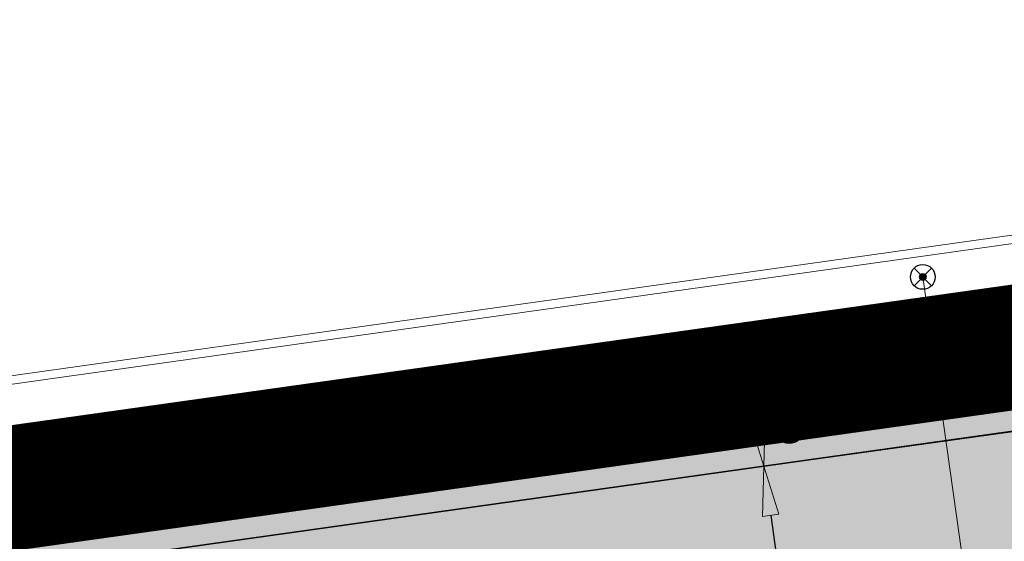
# Model space of a CAD drawing. Extents: x 98477 to 100410, y 398052 to 398969.
# Tile 302 of 374: x 98763.6 to 98775.51, y 398446.01 to 398452.32. Entities that reach past the tile are written whole.
import ezdxf

# ---------------------------------------------------------------- set-up
doc = ezdxf.new("R2010")
doc.units = 0
doc.linetypes.add('AL-NUTSTRACE', pattern=[17, 5, -3.5, 0, -3.5, 5])
doc.linetypes.add('RI-DWA', pattern=[9.75, 4.5, -0.75, 0.75, -0.75, 0.75, -0.75, 0.75, -0.75])
for name, color, linetype, lineweight in [('N-KO-kantbegrenzing grondwerk', 70, 'Continuous', 25), ('N-KO-kantverharding', 2, 'Continuous', 25), ('N-RI-DWA huisaansluitleiding', 24, 'RI-DWA', 18), ('N-RI-DWA ontstoppingstuk', 24, 'Continuous', 25), ("N-VH-arcering 'MAT' grijs 251", 251, 'Continuous', 18), ('N-VH-arcering printbeton', 8, 'Continuous', 9), ('X-AL-hoogtelijn - Niv 1', 1, 'AL-HOOGTELIJN', 18), ('X-AL-maatvoering VERWERKT', 180, 'Continuous', 18), ('X-AL-nutstrace VERWERKT', 252, 'AL-NUTSTRACE', 18)]:
    doc.layers.add(name, color=color, linetype=linetype, lineweight=lineweight)
doc.layers.add('X-AL-contourlijnen', color=30, linetype='Continuous', plot=False)
doc.styles.add('CS Annotative', font='arial.ttf')
doc.styles.get("Standard").update_dxf_attribs({"font": 'txt.shx'})
doc.linetypes.add('AL-HOOGTELIJN', pattern='A,10,-1.5,["H",Standard,S=0.9,R=0,X=-0.3,Y=-0.45],-1.5,30', length=43)
doc.dimstyles.new('CS Annotative', dxfattribs={"dimtxt": 2.5, "dimasz": 3, "dimexe": 0.18, "dimexo": 0.0625, "dimgap": 1, "dimtad": 1, "dimzin": 3, "dimdsep": 46, "dimtxsty": 'CS Annotative', "dimblk": 'CS Dimensionpijl', "dimcen": 0, "dimse1": 1, "dimse2": 1, "dimclrd": 256, "dimclre": 256, "dimadec": 0, "dimazin": 0, "dimtm": 1e-09, "dimtfac": 1, "dimtdec": 0, "dimtofl": 0, "dimtmove": 1, "dimatfit": 1, "dimfxl": 1, "dimtfillclr": 256, "dimtolj": 1, "dimtzin": 3, "dimarcsym": 0})

# ---------------------------------------------------------------- blocks, each defined once
blk = doc.blocks.new('CS Ontstoppingsstuk')
h = blk.add_hatch(color=256)
edge = h.paths.add_edge_path()
edge.add_arc((0, -5.551115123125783e-17), 0.2125000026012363, 358.5516444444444, 718.5516444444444)
at = {"lineweight": 18, "flags": 128}
for points in [[(-0.530330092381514, -0.5303300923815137), (0.5303300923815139, 0.5303300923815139)], [(0.5303300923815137, -0.530330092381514), (-0.5303300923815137, 0.530330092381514)]]:
    blk.add_lwpolyline(points, dxfattribs=at)
blk.add_circle((0, 0), 0.7500000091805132)
at = {"lineweight": 18}
blk.add_circle((0, 0), 0.2125000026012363, dxfattribs=at)
blk = doc.blocks.new('CS Dimensionpijl')
h = blk.add_hatch(color=256)
h.dxf.hatch_style = 1
h.paths.add_polyline_path([(-1, -0.1666666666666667), (0, 0), (-1, 0.1666666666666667)])
at = {"flags": 128}
blk.add_lwpolyline([(0, 0.5), (0, -0.5)], dxfattribs=at)
blk.add_lwpolyline([(-1, -0.1666666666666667), (0, 0), (-1, 0.1666666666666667)], close=True, dxfattribs=at)
blk = doc.blocks.new('*D985')
at = {"layer": 'X-AL-maatvoering VERWERKT', "linetype": 'Continuous', "lineweight": -2, "transparency": 16777216}
blk.add_line((98772.43819320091, 398448.0580460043), (98772.51473840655, 398447.513398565), dxfattribs=at)
at = {"layer": 'X-AL-maatvoering VERWERKT', "lineweight": -2, "transparency": 16777216, "xscale": 0.6000000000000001, "yscale": 0.6000000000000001, "zscale": 0.6000000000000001}
for p, rotation in [((98772.35468934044, 398448.6522068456), 97.99999998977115), ((98772.598242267, 398446.9192377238), 277.9999999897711)]:
    blk.add_blockref('CS Dimensionpijl', p, dxfattribs=dict(at, rotation=rotation))
at = {"layer": 'X-AL-maatvoering VERWERKT', "color": 0, "transparency": 16777216, "insert": (98772.92732148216, 398447.849085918), "char_height": 0.5, "attachment_point": 5, "rotation": 277.99999998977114, "style": 'CS Annotative'}
blk.add_mtext('\\A1;1.75', dxfattribs=at)
blk = doc.blocks.new('*D986')
at = {"layer": 'X-AL-maatvoering VERWERKT', "linetype": 'Continuous', "lineweight": -2, "transparency": 16777216}
blk.add_line((98772.68174612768, 398446.3250768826), (98773.28019046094, 398442.0669241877), dxfattribs=at)
at = {"layer": 'X-AL-maatvoering VERWERKT', "lineweight": -2, "transparency": 16777216, "xscale": 0.6000000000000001, "yscale": 0.6000000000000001, "zscale": 0.6000000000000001}
for p, rotation in [((98772.59824226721, 398446.9192377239), 97.99999998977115), ((98773.36369432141, 398441.4727633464), 277.9999999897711)]:
    blk.add_blockref('CS Dimensionpijl', p, dxfattribs=dict(at, rotation=rotation))
at = {"layer": 'X-AL-maatvoering VERWERKT', "color": 0, "transparency": 16777216, "insert": (98773.43182397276, 398444.2593641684), "char_height": 0.5, "attachment_point": 5, "rotation": 277.99999998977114, "style": 'CS Annotative'}
blk.add_mtext('\\A1;5.50', dxfattribs=at)

msp = doc.modelspace()

# ---------------------------------------------------------------- hatches: boundary and pattern name
at = {"layer": "N-VH-arcering 'MAT' grijs 251"}
h = msp.add_hatch(color=256, dxfattribs=at)
h.dxf.hatch_style = 1
edge = h.paths.add_edge_path()
edge.add_line((98801.70985258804, 398275.5025756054), (98759.07881222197, 398269.5111736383))
edge.add_arc((98758.55691309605, 398273.2246788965), 3.749999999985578, 188.0000000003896, 277.9999999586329, ccw=False)
edge.add_line((98754.84340783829, 398272.7027797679), (98754.7320693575, 398273.4949942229))
edge.add_arc((98759.43584268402, 398274.1560664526), 4.75000000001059, 98.00000000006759, 188.0000000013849, ccw=False)
edge.add_line((98758.77477045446, 398278.859839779), (98802.64364589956, 398285.0252081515))
edge.add_arc((98800.79960231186, 398298.1462600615), 13.24999999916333, 278.0000000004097, 315.3695932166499)
edge.add_arc((98814.32101528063, 398284.7981743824), 5.750000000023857, 97.99999999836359, 135.3695932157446, ccw=False)
edge.add_line((98813.52076995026, 398290.4922157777), (98817.94515990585, 398291.114023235))
edge.add_arc((98818.74540523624, 398285.4199818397), 5.750000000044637, 8.00000000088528, 97.99999999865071, ccw=False)
edge.add_line((98824.43944663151, 398286.2202271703), (98832.12180180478, 398231.5574297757))
edge.add_arc((98824.4472242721, 398230.4788382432), 7.74999999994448, -36.90337989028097, 8.000000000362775, ccw=False)
edge.add_line((98830.64450586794, 398225.8252159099), (98822.02531955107, 398214.3469478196))
edge.add_arc((98828.62242576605, 398209.3930917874), 8.249999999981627, 143.0966201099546, 188.000000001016)
edge.add_line((98820.45271419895, 398208.2449137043), (98820.95212056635, 398204.6914527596))
edge.add_line((98820.95212056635, 398204.6914527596), (98824.98814049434, 398175.9736787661))
edge.add_line((98824.98814049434, 398175.9736787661), (98826.34507822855, 398166.3185650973))
edge.add_arc((98829.56344945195, 398166.7708776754), 3.249999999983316, 187.9999999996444, 277.9999999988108)
edge.add_line((98830.01576203, 398163.552506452), (98845.49611657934, 398165.7281284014))
edge.add_line((98845.49611657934, 398165.7281284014), (98850.05134969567, 398166.3683246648))
edge.add_line((98850.05134969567, 398166.3683246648), (98871.26042709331, 398169.349066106))
edge.add_line((98871.26042709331, 398169.349066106), (98879.77673248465, 398170.5459547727))
edge.add_line((98879.77673248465, 398170.5459547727), (98895.91810200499, 398172.8144763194))
edge.add_line((98895.91810200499, 398172.8144763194), (98895.01347684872, 398179.2512187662))
edge.add_line((98895.01347684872, 398179.2512187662), (98835.84495974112, 398170.9356259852))
edge.add_arc((98835.18388751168, 398175.6393993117), 4.749999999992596, 188.0000000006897, 277.9999999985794, ccw=False)
edge.add_line((98830.48011418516, 398174.9783270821), (98825.97718274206, 398207.0183491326))
edge.add_arc((98833.65176027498, 398208.096940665), 7.750000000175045, 143.0966201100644, 188.0000000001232, ccw=False)
edge.add_line((98827.4544786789, 398212.7505629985), (98836.07366499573, 398224.2288310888))
edge.add_arc((98829.47655878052, 398229.1826871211), 8.250000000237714, 323.096620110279, 367.9999999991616)
edge.add_line((98837.64627034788, 398230.3308652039), (98837.34238794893, 398232.4931008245))
edge.add_line((98837.34238794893, 398232.4931008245), (98837.34238780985, 398232.493100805))
edge.add_line((98837.34238780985, 398232.493100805), (98829.68786739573, 398286.9578446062))
edge.add_arc((98835.38190879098, 398287.7580899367), 5.749999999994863, 97.99999999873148, 188.0000000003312, ccw=False)
edge.add_line((98834.58166346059, 398293.452131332), (98882.50500414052, 398300.1873176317))
edge.add_arc((98883.61838894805, 398292.2651730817), 8.000000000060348, 11.632034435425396, 97.9999999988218, ccw=False)
edge.add_line((98891.45409032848, 398293.8781776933), (98890.9995, 398296.0865))
edge.add_line((98890.9995, 398296.0865), (98889.023, 398305.688))
edge.add_line((98889.023, 398305.688), (98888.557, 398307.974))
edge.add_line((98888.557, 398307.974), (98887.38477368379, 398314.7597044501))
edge.add_arc((98879.50153614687, 398313.3978799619), 8.00000000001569, -82.00000000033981, 9.801079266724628, ccw=False)
edge.add_line((98880.6149209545, 398305.475735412), (98872.94460748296, 398304.3977431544))
edge.add_arc((98872.42270835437, 398308.1112484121), 3.749999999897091, 189.4265010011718, 278.00000000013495, ccw=False)
edge.add_arc((92946.7354543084, 397324.3039467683), 6003.049999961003, 9.42650100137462, 10.61166010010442)
edge.add_line((98847.1206531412, 398429.7738954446), (98842.31285519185, 398429.0982035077))
edge.add_arc((92946.7354539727, 397324.3039467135), 5998.200000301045, 9.428546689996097, 10.613773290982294, ccw=False)
edge.add_arc((98860.08948650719, 398306.4687901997), 3.840166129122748, -81.43407539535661, 6.657381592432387, ccw=False)
edge.add_line((98860.66146879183, 398302.6714605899), (98847.18483033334, 398300.7774425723))
edge.add_line((98847.18483033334, 398300.7774425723), (98842.62959721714, 398300.1372463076))
edge.add_line((98842.62959721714, 398300.1372463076), (98820.15051205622, 398296.9780169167))
edge.add_arc((98819.35026672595, 398302.672058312), 5.749999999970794, 187.9999999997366, 277.99999999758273, ccw=False)
edge.add_line((98813.65622533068, 398301.8718129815), (98812.30624625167, 398311.4774132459))
edge.add_line((98812.30624625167, 398311.4774132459), (98811.1093575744, 398319.9937186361))
edge.add_line((98811.1093575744, 398319.9937186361), (98809.24443803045, 398333.2633107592))
edge.add_line((98809.24443803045, 398333.2633107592), (98808.67382831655, 398337.3234098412))
edge.add_line((98808.67382831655, 398337.3234098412), (98807.71353391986, 398344.1562595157))
edge.add_line((98807.71353391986, 398344.1562595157), (98807.70657526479, 398344.2057729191))
edge.add_line((98807.70657526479, 398344.2057729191), (98811.66764753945, 398344.7624653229))
edge.add_line((98811.66764753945, 398344.7624653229), (98829.49247277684, 398347.2675811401))
edge.add_line((98829.49247277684, 398347.2675811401), (98831.96814294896, 398347.6155138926))
edge.add_line((98831.96814294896, 398347.6155138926), (98831.06351779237, 398354.0522563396))
edge.add_line((98831.06351779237, 398354.0522563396), (98828.58784762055, 398353.704323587))
edge.add_line((98828.58784762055, 398353.704323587), (98810.76302238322, 398351.1992077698))
edge.add_line((98810.76302238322, 398351.1992077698), (98806.80195010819, 398350.6425153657))
edge.add_line((98806.80195010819, 398350.6425153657), (98806.79499145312, 398350.6920287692))
edge.add_line((98806.79499145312, 398350.6920287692), (98805.14616655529, 398362.4240275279))
edge.add_line((98805.14616655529, 398362.4240275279), (98805.04836903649, 398363.119893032))
edge.add_line((98805.04836903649, 398363.119893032), (98803.99065346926, 398370.6459303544))
edge.add_line((98803.99065346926, 398370.6459303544), (98802.48758397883, 398381.3408254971))
edge.add_line((98802.48758397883, 398381.3408254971), (98801.4298684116, 398388.8668628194))
edge.add_line((98801.4298684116, 398388.8668628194), (98799.92679892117, 398399.561757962))
edge.add_line((98799.92679892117, 398399.561757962), (98798.86908335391, 398407.0877952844))
edge.add_line((98798.86908335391, 398407.0877952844), (98797.36601386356, 398417.7826904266))
edge.add_line((98797.36601386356, 398417.7826904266), (98796.79540414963, 398421.8427895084))
edge.add_line((98796.79540414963, 398421.8427895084), (98795.88382033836, 398428.3290453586))
edge.add_line((98795.88382033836, 398428.3290453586), (98795.87686168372, 398428.3785587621))
edge.add_line((98795.87686168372, 398428.3785587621), (98799.83793395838, 398428.9352511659))
edge.add_line((98799.83793395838, 398428.9352511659), (98817.66275919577, 398431.4403669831))
edge.add_line((98817.66275919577, 398431.4403669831), (98820.13842936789, 398431.7882997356))
edge.add_line((98820.13842936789, 398431.7882997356), (98819.2338042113, 398438.2250421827))
edge.add_line((98819.2338042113, 398438.2250421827), (98816.75813403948, 398437.87710943))
edge.add_line((98816.75813403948, 398437.87710943), (98798.93330880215, 398435.3719936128))
edge.add_line((98798.93330880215, 398435.3719936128), (98794.9722365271, 398434.8153012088))
edge.add_line((98794.9722365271, 398434.8153012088), (98794.96527787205, 398434.8648146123))
edge.add_line((98794.96527787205, 398434.8648146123), (98793.37870452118, 398446.1538705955))
edge.add_line((98793.37870452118, 398446.1538705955), (98792.73850825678, 398450.7091037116))
edge.add_line((98792.73850825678, 398450.7091037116), (98789.33816684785, 398474.9037900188))
edge.add_line((98789.33816684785, 398474.9037900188), (98783.89169246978, 398474.1383379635))
edge.add_line((98783.89169246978, 398474.1383379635), (98786.76317609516, 398453.7066703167))
edge.add_arc((98782.05940276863, 398453.0455980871), 4.750000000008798, -82.0000000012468, 7.999999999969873, ccw=False)
edge.add_line((98782.72047499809, 398448.3418247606), (98773.11487473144, 398446.9918456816))
edge.add_line((98773.11487473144, 398446.9918456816), (98764.5985693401, 398445.7949570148))
edge.add_line((98764.5985693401, 398445.7949570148), (98743.40683266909, 398442.8166526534))
edge.add_line((98743.40683266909, 398442.8166526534), (98734.89052727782, 398441.6197639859))
edge.add_line((98734.89052727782, 398441.6197639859), (98611.80020633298, 398424.3205475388))
edge.add_line((98611.80020633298, 398424.3205475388), (98607.65702311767, 398453.8008279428))
edge.add_arc((98611.6373665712, 398454.1216500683), 3.993251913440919, 101.39182936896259, 184.6081706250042, ccw=False)
edge.add_line((98610.84862924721, 398458.0362323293), (98611.83889731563, 398458.1754054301))
edge.add_line((98611.83889731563, 398458.1754054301), (98639.5664032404, 398462.0722522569))
edge.add_line((98639.5664032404, 398462.0722522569), (98641.54693937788, 398462.3505984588))
edge.add_line((98641.54693937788, 398462.3505984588), (98659.37176461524, 398464.8557142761))
edge.add_line((98659.37176461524, 398464.8557142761), (98661.84743478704, 398465.2036470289))
edge.add_line((98661.84743478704, 398465.2036470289), (98660.94280963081, 398471.6403894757))
edge.add_line((98660.94280963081, 398471.6403894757), (98649.90132066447, 398470.0886093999))
edge.add_line((98649.90132066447, 398470.0886093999), (98624.64948491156, 398466.5396953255))
edge.add_line((98624.64948491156, 398466.5396953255), (98622.66894877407, 398466.2613491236))
edge.add_line((98622.66894877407, 398466.2613491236), (98604.84412353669, 398463.7562333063))
edge.add_line((98604.84412353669, 398463.7562333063), (98602.86358739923, 398463.4778871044))
edge.add_line((98602.86358739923, 398463.4778871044), (98594.9414428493, 398462.3645022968))
edge.add_line((98594.9414428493, 398462.3645022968), (98576.27488975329, 398459.7410893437))
edge.add_line((98576.27488975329, 398459.7410893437), (98577.17951490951, 398453.3043468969))
edge.add_line((98577.17951490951, 398453.3043468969), (98578.1697829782, 398453.4435199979))
edge.add_line((98578.1697829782, 398453.4435199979), (98598.47059208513, 398456.2943364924))
edge.add_arc((98598.79151287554, 398452.3139562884), 3.993296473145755, 11.424909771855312, 94.60953932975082, ccw=False)
edge.add_line((98602.70568277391, 398453.1049624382), (98606.84886598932, 398423.6246820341))
edge.add_line((98606.84886598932, 398423.6246820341), (98548.81915716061, 398415.4691383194))
edge.add_arc((98548.15808493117, 398420.172911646), 4.750000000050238, 188.0000000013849, 277.99999999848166, ccw=False)
edge.add_line((98543.45431160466, 398419.5118394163), (98539.76818545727, 398445.7399897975))
edge.add_line((98539.76818545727, 398445.7399897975), (98538.97597100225, 398445.6286513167))
edge.add_line((98538.97597100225, 398445.6286513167), (98538.73241807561, 398447.361620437))
edge.add_line((98538.73241807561, 398447.361620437), (98534.77134580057, 398446.8049280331))
edge.add_line((98534.77134580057, 398446.8049280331), (98536.52992450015, 398434.2919904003))
edge.add_line((98536.52992450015, 398434.2919904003), (98537.17012076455, 398429.7367572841))
edge.add_line((98537.17012076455, 398429.7367572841), (98538.39484405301, 398421.0223982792))
edge.add_line((98538.39484405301, 398421.0223982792), (98539.03504031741, 398416.467165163))
edge.add_line((98539.03504031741, 398416.467165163), (98541.02521566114, 398402.30633178))
edge.add_line((98541.02521566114, 398402.30633178), (98541.66541192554, 398397.7510986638))
edge.add_line((98541.66541192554, 398397.7510986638), (98543.65558726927, 398383.5902652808))
edge.add_line((98543.65558726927, 398383.5902652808), (98544.29578353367, 398379.0350321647))
edge.add_line((98544.29578353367, 398379.0350321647), (98545.60401068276, 398369.7265123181))
edge.add_arc((98543.87104156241, 398369.4829593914), 1.750000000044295, -82.00000000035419, 7.99999999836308, ccw=False)
edge.add_line((98544.11459448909, 398367.7499902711), (98522.47723718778, 398364.7090580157))
edge.add_line((98522.47723718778, 398364.7090580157), (98523.21485462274, 398359.4606372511))
edge.add_line((98523.21485462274, 398359.4606372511), (98545.05026553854, 398362.5294041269))
edge.add_line((98545.05026553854, 398362.5294041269), (98549.60549865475, 398363.1696003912))
edge.add_line((98549.60549865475, 398363.1696003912), (98564.16243926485, 398365.2154449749))
edge.add_arc((98564.82351149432, 398360.5116716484), 4.749999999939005, 8.000000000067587, 97.99999999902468, ccw=False)
edge.add_line((98569.5272848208, 398361.172743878), (98576.49985717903, 398311.5603136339))
edge.add_arc((98571.7960838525, 398310.8992414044), 4.749999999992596, -82.0000000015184, 7.999999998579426, ccw=False)
edge.add_line((98572.45715608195, 398306.1954680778), (98563.84182388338, 398304.9846620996))
edge.add_line((98563.84182388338, 398304.9846620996), (98559.28659076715, 398304.3444658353))
edge.add_line((98559.28659076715, 398304.3444658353), (98541.0161448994, 398301.7767221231))
edge.add_line((98541.0161448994, 398301.7767221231), (98541.7537623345, 398296.5283013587))
edge.add_line((98541.7537623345, 398296.5283013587), (98553.88454617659, 398298.2331718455))
edge.add_arc((98554.12809910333, 398296.5002027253), 1.749999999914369, 7.999999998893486, 98.0000000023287, ccw=False)
edge.add_line((98555.86106822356, 398296.7437556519), (98557.35022040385, 398286.1478873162))
edge.add_line((98557.35022040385, 398286.1478873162), (98557.99041666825, 398281.5926542))
edge.add_line((98557.99041666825, 398281.5926542), (98560.13368242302, 398266.3425259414))
edge.add_line((98560.13368242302, 398266.3425259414), (98560.77387868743, 398261.7872928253))
edge.add_line((98560.77387868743, 398261.7872928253), (98562.9171444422, 398246.5371645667))
edge.add_line((98562.9171444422, 398246.5371645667), (98563.5573407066, 398241.9819314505))
edge.add_line((98563.5573407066, 398241.9819314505), (98565.70060646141, 398226.7318031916))
edge.add_line((98565.70060646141, 398226.7318031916), (98566.34080272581, 398222.1765700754))
edge.add_line((98566.34080272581, 398222.1765700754), (98567.56552601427, 398213.4622110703))
edge.add_line((98567.56552601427, 398213.4622110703), (98568.20572227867, 398208.9069779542))
edge.add_line((98568.20572227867, 398208.9069779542), (98576.53105717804, 398149.6691420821))
edge.add_line((98576.53105717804, 398149.6691420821), (98576.55610833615, 398149.4908938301))
edge.add_line((98576.55610833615, 398149.4908938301), (98535.4599834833, 398143.7152101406))
edge.add_line((98535.4599834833, 398143.7152101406), (98536.3465161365, 398137.4072025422))
edge.add_line((98536.3465161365, 398137.4072025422), (98537.33678420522, 398137.5463756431))
edge.add_line((98537.33678420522, 398137.5463756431), (98577.44264098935, 398143.1828862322))
edge.add_line((98577.44264098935, 398143.1828862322), (98578.76478544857, 398133.7753395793))
edge.add_line((98578.76478544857, 398133.7753395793), (98538.65892866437, 398128.1388289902))
edge.add_line((98538.65892866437, 398128.1388289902), (98537.66866059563, 398127.9996558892))
edge.add_line((98537.66866059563, 398127.9996558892), (98538.57328575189, 398121.5629134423))
edge.add_line((98538.57328575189, 398121.5629134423), (98579.66941060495, 398127.3385971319))
edge.add_line((98579.66941060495, 398127.3385971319), (98579.67636925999, 398127.2890837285))
edge.add_line((98579.67636925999, 398127.2890837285), (98580.7660946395, 398119.5352847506))
edge.add_line((98580.7660946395, 398119.5352847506), (98582.57534495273, 398106.6617998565))
edge.add_line((98582.57534495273, 398106.6617998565), (98583.06245080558, 398103.1958616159))
edge.add_line((98583.06245080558, 398103.1958616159), (98584.87170111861, 398090.3223767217))
edge.add_line((98584.87170111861, 398090.3223767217), (98585.35880697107, 398086.8564384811))
edge.add_line((98585.35880697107, 398086.8564384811), (98587.16805728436, 398073.9829535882))
edge.add_line((98587.16805728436, 398073.9829535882), (98588.14928671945, 398067.0011433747))
edge.add_arc((98585.92118356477, 398066.6880038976), 2.249999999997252, -71.05267843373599, 7.999999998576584, ccw=False)
edge.add_line((98586.6517556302, 398064.5599145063), (98587.08769329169, 398064.7095716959))
edge.add_line((98587.08769329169, 398064.7095716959), (98595.76511800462, 398067.6885274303))
edge.add_line((98595.76511800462, 398067.6885274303), (98596.09256923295, 398067.8009412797))
edge.add_arc((98595.36199716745, 398069.9290306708), 2.249999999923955, 187.9999999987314, 288.947321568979, ccw=False)
edge.add_line((98593.13389401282, 398069.6158911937), (98582.46560133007, 398145.5247379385))
edge.add_arc((98587.16937465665, 398146.1858101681), 4.750000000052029, 98.00000000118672, 187.9999999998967, ccw=False)
edge.add_line((98586.50830242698, 398150.8895834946), (98609.06670264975, 398154.0599598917))
edge.add_line((98609.06670264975, 398154.0599598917), (98621.30783352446, 398156.2004915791))
edge.add_line((98621.30783352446, 398156.2004915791), (98618.71337939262, 398174.6609919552))
edge.add_line((98618.71337939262, 398174.6609919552), (98600.88855415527, 398172.155876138))
edge.add_line((98600.88855415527, 398172.155876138), (98602.70587460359, 398159.2249692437))
edge.add_line((98602.70587460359, 398159.2249692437), (98585.67326382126, 398156.8311919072))
edge.add_arc((98585.08617653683, 398161.633146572), 4.837710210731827, 189.0296070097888, 276.97039299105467, ccw=False)
edge.add_line((98580.30841826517, 398160.8738930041), (98573.6350680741, 398208.3572469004))
edge.add_line((98573.6350680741, 398208.3572469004), (98572.71652560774, 398214.8930161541))
edge.add_line((98572.71652560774, 398214.8930161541), (98570.01656744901, 398234.1042166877))
edge.add_line((98570.01656744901, 398234.1042166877), (98569.09802498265, 398240.6399859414))
edge.add_line((98569.09802498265, 398240.6399859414), (98568.63179509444, 398243.9573839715))
edge.add_line((98568.63179509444, 398243.9573839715), (98568.16556520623, 398247.2747820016))
edge.add_arc((98572.86933853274, 398247.9358542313), 4.74999999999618, 98.00000000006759, 188.0000000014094, ccw=False)
edge.add_line((98572.20826630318, 398252.6396275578), (98597.85620928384, 398256.2442108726))
edge.add_line((98597.85620928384, 398256.2442108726), (98604.39197853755, 398257.1627533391))
edge.add_line((98604.39197853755, 398257.1627533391), (98619.64210679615, 398259.3060190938))
edge.add_line((98619.64210679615, 398259.3060190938), (98626.17787604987, 398260.2245615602))
edge.add_line((98626.17787604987, 398260.2245615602), (98639.44746817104, 398262.089481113))
edge.add_line((98639.44746817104, 398262.089481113), (98639.4969815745, 398262.096439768))
edge.add_line((98639.4969815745, 398262.096439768), (98640.05367397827, 398258.1353674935))
edge.add_line((98640.05367397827, 398258.1353674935), (98641.8629242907, 398245.2618825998))
edge.add_line((98641.8629242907, 398245.2618825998), (98642.14127049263, 398243.2813464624))
edge.add_line((98642.14127049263, 398243.2813464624), (98643.25465530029, 398235.3592019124))
edge.add_line((98643.25465530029, 398235.3592019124), (98644.5767997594, 398225.9516552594))
edge.add_line((98644.5767997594, 398225.9516552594), (98646.03811731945, 398215.5538405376))
edge.add_line((98646.03811731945, 398215.5538405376), (98646.38605007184, 398213.0781703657))
edge.add_line((98646.38605007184, 398213.0781703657), (98652.82279251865, 398213.9827955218))
edge.add_line((98652.82279251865, 398213.9827955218), (98652.47485976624, 398216.4584656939))
edge.add_line((98652.47485976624, 398216.4584656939), (98651.70940771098, 398221.904940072))
edge.add_line((98651.70940771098, 398221.904940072), (98651.43106150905, 398223.8854762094))
edge.add_line((98651.43106150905, 398223.8854762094), (98649.62181119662, 398236.758961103))
edge.add_line((98649.62181119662, 398236.758961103), (98649.34346499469, 398238.7394972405))
edge.add_line((98649.34346499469, 398238.7394972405), (98646.49041642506, 398259.0399926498))
edge.add_line((98646.49041642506, 398259.0399926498), (98645.93372402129, 398263.0010649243))
edge.add_line((98645.93372402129, 398263.0010649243), (98645.98323742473, 398263.0080235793))
edge.add_line((98645.98323742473, 398263.0080235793), (98654.39783815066, 398264.1906185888))
edge.add_line((98654.39783815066, 398264.1906185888), (98722.62535253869, 398273.7793704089))
edge.add_line((98722.62535253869, 398273.7793704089), (98731.14165792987, 398274.9762590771))
edge.add_line((98731.14165792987, 398274.9762590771), (98743.97026282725, 398276.7792019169))
edge.add_arc((98744.55735011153, 398271.9772472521), 4.837710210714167, 9.02960700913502, 96.9703929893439, ccw=False)
edge.add_line((98749.33510838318, 398272.73650082), (98750.7268393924, 398262.8338201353))
edge.add_line((98750.7268393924, 398262.8338201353), (98752.41029510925, 398263.0704144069))
edge.add_line((98752.41029510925, 398263.0704144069), (98756.96552822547, 398263.7106106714))
edge.add_line((98756.96552822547, 398263.7106106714), (98772.21565648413, 398265.8538764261))
edge.add_line((98772.21565648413, 398265.8538764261), (98776.77088960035, 398266.4940726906))
edge.add_line((98776.77088960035, 398266.4940726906), (98795.98209013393, 398269.1940308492))
edge.add_line((98795.98209013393, 398269.1940308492), (98800.53732325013, 398269.8342271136))
edge.add_line((98800.53732325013, 398269.8342271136), (98802.46834598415, 398270.1056146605))
edge.add_line((98802.46834598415, 398270.1056146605), (98801.70985258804, 398275.5025756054))
edge = h.paths.add_edge_path(flags=16)
edge.add_line((98744.0622075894, 398333.4636472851), (98751.98435213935, 398334.5770320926))
edge.add_line((98751.98435213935, 398334.5770320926), (98753.96600319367, 398334.8555349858))
edge.add_line((98753.96600319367, 398334.8555349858), (98764.36270300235, 398336.316695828))
edge.add_line((98764.36270300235, 398336.316695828), (98764.36270299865, 398336.3166958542))
edge.add_line((98764.36270299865, 398336.3166958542), (98766.34323913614, 398336.5950420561))
edge.add_line((98766.34323913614, 398336.5950420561), (98774.26538368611, 398337.7084268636))
edge.add_line((98774.26538368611, 398337.7084268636), (98774.24729118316, 398337.8371617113))
edge.add_line((98774.24729118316, 398337.8371617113), (98802.48973650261, 398341.8063785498))
edge.add_line((98802.48973650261, 398341.8063785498), (98803.0185942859, 398338.0433598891))
edge.add_line((98803.0185942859, 398338.0433598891), (98808.47417984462, 398299.2248515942))
edge.add_arc((98800.79960231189, 398298.1462600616), 7.750000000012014, -82.00000000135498, 8.000000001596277, ccw=False)
edge.add_line((98801.87819384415, 398290.4716825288), (98771.96746476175, 398286.2680036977))
edge.add_line((98771.96746476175, 398286.2680036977), (98767.41223164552, 398285.6278074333))
edge.add_line((98767.41223164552, 398285.6278074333), (98755.13290759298, 398283.9020609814))
edge.add_line((98755.13290759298, 398283.9020609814), (98746.61660220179, 398282.7051723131))
edge.add_line((98746.61660220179, 398282.7051723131), (98730.37620587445, 398280.4227334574))
edge.add_line((98730.37620587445, 398280.4227334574), (98721.85990048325, 398279.2258447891))
edge.add_line((98721.85990048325, 398279.2258447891), (98654.3282516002, 398269.7348904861))
edge.add_arc((98653.66717937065, 398274.4386638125), 4.749999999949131, 187.9999999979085, 277.9999999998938, ccw=False)
edge.add_line((98648.96340604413, 398273.7775915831), (98644.1340994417, 398308.1398935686))
edge.add_line((98644.1340994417, 398308.1398935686), (98642.93721077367, 398316.6561989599))
edge.add_line((98642.93721077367, 398316.6561989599), (98640.29988051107, 398335.4217788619))
edge.add_line((98640.29988051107, 398335.4217788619), (98638.12129075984, 398335.1155980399))
edge.add_line((98638.12129075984, 398335.1155980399), (98637.23004949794, 398334.990342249))
edge.add_line((98637.23004949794, 398334.990342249), (98635.05145974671, 398334.6841614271))
edge.add_line((98635.05145974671, 398334.6841614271), (98635.74036659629, 398329.7823344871))
edge.add_line((98635.74036659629, 398329.7823344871), (98636.93725526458, 398321.266029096))
edge.add_line((98636.93725526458, 398321.266029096), (98638.384655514, 398310.967241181))
edge.add_line((98638.384655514, 398310.967241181), (98639.02485177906, 398306.4120080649))
edge.add_line((98639.02485177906, 398306.4120080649), (98641.16811753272, 398291.1618798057))
edge.add_line((98641.16811753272, 398291.1618798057), (98642.36500620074, 398282.6455744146))
edge.add_line((98642.36500620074, 398282.6455744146), (98643.71498527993, 398273.0399741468))
edge.add_arc((98639.01121195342, 398272.3789019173), 4.749999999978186, -82.00000000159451, 7.999999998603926, ccw=False)
edge.add_line((98639.67228418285, 398267.6751285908), (98619.32227537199, 398264.8151213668))
edge.add_line((98619.32227537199, 398264.8151213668), (98614.27190822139, 398264.1053385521))
edge.add_line((98614.27190822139, 398264.1053385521), (98593.92189940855, 398261.2453313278))
edge.add_arc((98593.26082717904, 398265.9491046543), 4.750000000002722, 188.0000000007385, 277.9999999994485, ccw=False)
edge.add_line((98588.55705385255, 398265.2880324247), (98581.77932383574, 398313.5140873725))
edge.add_line((98581.77932383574, 398313.5140873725), (98580.58243516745, 398322.0303927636))
edge.add_line((98580.58243516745, 398322.0303927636), (98575.23122943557, 398360.1062000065))
edge.add_line((98575.23122943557, 398360.1062000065), (98574.59103317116, 398364.6614331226))
edge.add_line((98574.59103317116, 398364.6614331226), (98572.66348572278, 398378.3766458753))
edge.add_line((98572.66348572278, 398378.3766458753), (98571.18825085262, 398388.8734874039))
edge.add_line((98571.18825085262, 398388.8734874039), (98568.51612731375, 398407.8866343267))
edge.add_arc((98573.21990064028, 398408.5477065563), 4.750000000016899, 97.9999999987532, 188.0000000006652, ccw=False)
edge.add_line((98572.55882841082, 398413.2514798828), (98607.11918401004, 398418.1086211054))
edge.add_line((98607.11918401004, 398418.1086211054), (98607.61431804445, 398418.1782076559))
edge.add_line((98607.61431804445, 398418.1782076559), (98611.58353488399, 398389.9357623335))
edge.add_line((98611.58353488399, 398389.9357623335), (98611.454800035, 398389.9176698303))
edge.add_line((98611.454800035, 398389.9176698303), (98613.2640503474, 398377.0441849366))
edge.add_line((98613.2640503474, 398377.0441849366), (98613.33363689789, 398376.5490509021))
edge.add_line((98613.33363689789, 398376.5490509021), (98626.20712179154, 398378.3583012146))
edge.add_line((98626.20712179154, 398378.3583012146), (98628.18765792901, 398378.6366474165))
edge.add_line((98628.18765792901, 398378.6366474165), (98636.10980247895, 398379.7500322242))
edge.add_line((98636.10980247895, 398379.7500322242), (98648.36932117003, 398381.4729952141))
edge.add_line((98648.36932117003, 398381.4729952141), (98647.4646960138, 398387.9097376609))
edge.add_line((98647.4646960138, 398387.9097376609), (98634.59121112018, 398386.1004873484))
edge.add_line((98634.59121112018, 398386.1004873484), (98632.49184281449, 398385.8054403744))
edge.add_line((98632.49184281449, 398385.8054403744), (98619.73719008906, 398384.0128908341))
edge.add_line((98619.73719008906, 398384.0128908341), (98617.50908693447, 398383.6997513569))
edge.add_line((98617.50908693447, 398383.6997513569), (98612.56565838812, 398418.8740731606))
edge.add_line((98612.56565838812, 398418.8740731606), (98613.06079242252, 398418.943659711))
edge.add_line((98613.06079242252, 398418.943659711), (98667.57504960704, 398426.6051389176))
edge.add_line((98667.57504960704, 398426.6051389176), (98722.08930679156, 398434.2666181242))
edge.add_line((98722.08930679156, 398434.2666181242), (98726.14940587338, 398434.8372278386))
edge.add_line((98726.14940587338, 398434.8372278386), (98759.42241298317, 398439.51344403))
edge.add_line((98759.42241298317, 398439.51344403), (98763.48251206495, 398440.084053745))
edge.add_line((98763.48251206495, 398440.084053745), (98783.48592705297, 398442.8953503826))
edge.add_arc((98784.14699928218, 398438.191577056), 4.750000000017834, 8.000000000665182, 97.99999999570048, ccw=False)
edge.add_line((98788.85077260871, 398438.8526492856), (98795.6145853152, 398390.7256211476))
edge.add_arc((98790.91081198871, 398390.064548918), 4.749999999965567, -82.00000000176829, 8.000000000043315, ccw=False)
edge.add_line((98791.57188421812, 398385.3607755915), (98787.36324492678, 398384.7692899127))
edge.add_line((98787.36324492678, 398384.7692899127), (98774.48976003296, 398382.9600396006))
edge.add_line((98774.48976003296, 398382.9600396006), (98766.12199485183, 398381.7840268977))
edge.add_line((98766.12199485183, 398381.7840268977), (98766.07248144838, 398381.7770682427))
edge.add_line((98766.07248144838, 398381.7770682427), (98764.94517930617, 398389.7982395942))
edge.add_line((98764.94517930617, 398389.7982395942), (98762.09213076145, 398410.0987350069))
edge.add_line((98762.09213076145, 398410.0987350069), (98761.95295766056, 398411.0890030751))
edge.add_line((98761.95295766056, 398411.0890030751), (98755.5162152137, 398410.1843779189))
edge.add_line((98755.5162152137, 398410.1843779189), (98755.65538831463, 398409.1941098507))
edge.add_line((98755.65538831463, 398409.1941098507), (98758.50843688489, 398388.893614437))
edge.add_line((98758.50843688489, 398388.893614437), (98759.63573900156, 398380.8724430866))
edge.add_line((98759.63573900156, 398380.8724430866), (98759.5862255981, 398380.8654844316))
edge.add_line((98759.5862255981, 398380.8654844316), (98748.79230364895, 398379.3484976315))
edge.add_line((98748.79230364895, 398379.3484976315), (98744.23707053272, 398378.7083013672))
edge.add_line((98744.23707053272, 398378.7083013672), (98741.31577972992, 398378.2977407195))
edge.add_line((98741.31577972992, 398378.2977407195), (98735.86930535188, 398377.532288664))
edge.add_line((98735.86930535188, 398377.532288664), (98732.94801454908, 398377.1217280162))
edge.add_line((98732.94801454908, 398377.1217280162), (98728.39278143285, 398376.4815317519))
edge.add_line((98728.39278143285, 398376.4815317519), (98718.31915239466, 398375.0657755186))
edge.add_arc((98720.44154218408, 398359.9641874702), 15.25000000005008, 97.9999999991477, 128.0000000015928)
edge.add_line((98711.052704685, 398371.9813514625), (98707.24934533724, 398369.0098414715))
edge.add_line((98707.24934533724, 398369.0098414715), (98710.51235115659, 398364.8333844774))
edge.add_line((98710.51235115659, 398364.8333844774), (98713.62044188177, 398367.261691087))
edge.add_arc((98721.25410813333, 398357.3241039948), 12.53110121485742, 99.37790491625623, 127.53006232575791, ccw=False)
edge.add_line((98719.21222162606, 398369.6877279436), (98728.55711414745, 398371.001066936))
edge.add_line((98728.55711414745, 398371.001066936), (98733.11234726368, 398371.6412632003))
edge.add_line((98733.11234726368, 398371.6412632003), (98743.90626921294, 398373.1582500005))
edge.add_line((98743.90626921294, 398373.1582500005), (98752.42257460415, 398374.3551386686))
edge.add_line((98752.42257460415, 398374.3551386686), (98763.21649655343, 398375.8721254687))
edge.add_line((98763.21649655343, 398375.8721254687), (98767.77172966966, 398376.512321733))
edge.add_line((98767.77172966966, 398376.512321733), (98793.32064568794, 398380.102987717))
edge.add_arc((98793.7681908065, 398376.2908113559), 3.838357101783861, 9.304190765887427, 96.69580920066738, ccw=False)
edge.add_line((98797.55605007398, 398376.9113815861), (98799.60189465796, 398362.3544409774))
edge.add_line((98799.60189465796, 398362.3544409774), (98801.64078058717, 398347.8470137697))
edge.add_line((98801.64078058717, 398347.8470137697), (98801.71036713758, 398347.3518797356))
edge.add_line((98801.71036713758, 398347.3518797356), (98773.46792181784, 398343.3826628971))
edge.add_line((98773.46792181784, 398343.3826628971), (98773.36075853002, 398344.1451693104))
edge.add_line((98773.36075853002, 398344.1451693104), (98770.8850883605, 398343.7972365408))
edge.add_line((98770.8850883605, 398343.7972365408), (98758.01160346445, 398341.9879862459))
edge.add_line((98758.01160346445, 398341.9879862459), (98756.03106732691, 398341.7096400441))
edge.add_line((98756.03106732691, 398341.7096400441), (98743.15758242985, 398339.900389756))
edge.add_line((98743.15758242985, 398339.900389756), (98743.15758243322, 398339.9003897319))
edge.add_line((98743.15758243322, 398339.9003897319), (98742.16731436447, 398339.761216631))
edge.add_line((98742.16731436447, 398339.761216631), (98743.07193952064, 398333.3244741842))
edge.add_line((98743.07193952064, 398333.3244741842), (98744.0622075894, 398333.4636472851))
edge = h.paths.add_edge_path(flags=16)
edge.add_line((98545.99047331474, 398402.9031704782), (98545.73996173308, 398404.6856530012))
edge.add_arc((98550.44373505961, 398405.3467252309), 4.750000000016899, 98.00000000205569, 188.0000000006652, ccw=False)
edge.add_line((98549.78266282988, 398410.0504985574), (98557.70480737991, 398411.1638833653))
edge.add_arc((98558.36587960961, 398406.4601100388), 4.750000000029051, 8.000000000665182, 98.00000000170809, ccw=False)
edge.add_line((98563.06965293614, 398407.1211822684), (98563.35495779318, 398405.0911327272))
edge.add_line((98563.35495779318, 398405.0911327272), (98565.09462155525, 398392.7127818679))
edge.add_line((98565.09462155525, 398392.7127818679), (98565.44255430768, 398390.237111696))
edge.add_line((98565.44255430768, 398390.237111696), (98567.18221806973, 398377.8587608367))
edge.add_line((98567.18221806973, 398377.8587608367), (98567.46752292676, 398375.8287112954))
edge.add_arc((98562.76374960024, 398375.1676390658), 4.749999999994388, -82.00000000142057, 7.9999999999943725, ccw=False)
edge.add_line((98563.42482182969, 398370.4638657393), (98555.50267727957, 398369.3504809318))
edge.add_arc((98554.84160505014, 398374.0542542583), 4.749999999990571, 187.9999999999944, 277.99999999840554, ccw=False)
edge.add_line((98550.13783172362, 398373.3931820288), (98549.88732014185, 398375.1756645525))
edge.add_line((98549.88732014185, 398375.1756645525), (98548.07806982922, 398388.0491494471))
edge.add_line((98548.07806982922, 398388.0491494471), (98547.79972362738, 398390.0296855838))
edge.add_line((98547.79972362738, 398390.0296855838), (98545.99047331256, 398402.9031704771))
edge = h.paths.add_edge_path(flags=16)
edge.add_line((98580.97427237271, 398279.7231952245), (98580.69592617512, 398281.7037313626))
edge.add_line((98580.69592617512, 398281.7037313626), (98579.23460861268, 398292.1015460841))
edge.add_line((98579.23460861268, 398292.1015460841), (98578.55961907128, 398296.9043462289))
edge.add_arc((98573.85584574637, 398296.2432739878), 4.750000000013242, 8.000000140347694, 98.00000000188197)
edge.add_line((98573.19477351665, 398300.9470473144), (98565.5697093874, 398299.8754144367))
edge.add_arc((98566.23078161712, 398295.1716411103), 4.749999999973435, 98.00000000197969, 186.1903587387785)
edge.add_line((98561.5084782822, 398294.6594387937), (98561.50613232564, 398294.659109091))
edge.add_line((98561.50613232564, 398294.659109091), (98563.66331539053, 398279.3099540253))
edge.add_line((98563.66331539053, 398279.3099540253), (98563.94166159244, 398277.329417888))
edge.add_line((98563.94166159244, 398277.329417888), (98566.09884465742, 398261.9802628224))
edge.add_line((98566.09884465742, 398261.9802628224), (98566.10119061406, 398261.980592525))
edge.add_arc((98570.78174201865, 398262.7898752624), 4.749999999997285, 189.8096412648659, 277.9999999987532)
edge.add_line((98571.4428142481, 398258.0861019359), (98579.06787837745, 398259.1577348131))
edge.add_arc((98578.406806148, 398263.8615081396), 4.749999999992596, 277.9999999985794, 367.9999999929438)
edge.add_line((98583.11057947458, 398264.5225803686), (98582.43558993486, 398269.325380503))
edge.add_line((98582.43558993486, 398269.325380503), (98580.97427237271, 398279.7231952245))
edge = h.paths.add_edge_path(flags=16)
edge.add_line((98615.08128089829, 398162.7819088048), (98614.48868373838, 398166.998456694))
edge.add_arc((98612.75571461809, 398166.7549037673), 1.749999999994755, 8.000000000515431, 98.00000000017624)
edge.add_line((98612.51216169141, 398168.4878728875), (98608.55108941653, 398167.9311804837))
edge.add_arc((98608.79464234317, 398166.1982113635), 1.749999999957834, 97.99999999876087, 188.000000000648)
edge.add_line((98607.06167322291, 398165.9546584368), (98607.65427038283, 398161.7381105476))
edge.add_arc((98609.38723950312, 398161.9816634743), 1.749999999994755, 188.0000000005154, 277.999999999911)
edge.add_line((98609.6307924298, 398160.248694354), (98613.59186470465, 398160.8053867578))
edge.add_arc((98613.348311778, 398162.5383558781), 1.749999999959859, 277.9999999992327, 368.0000000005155)
at = {"layer": 'N-VH-arcering printbeton'}
h = msp.add_hatch(dxfattribs=at)
h.set_pattern_fill('CS-PRINTBETON', color=256)
h.set_pattern_definition([(45, (0, 0), (-0.3535533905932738, 0.3535533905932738), []), (45, (0.35, 0), (-0.3535533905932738, 0.3535533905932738), [0.5000000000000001, -0.2])])
edge = h.paths.add_edge_path()
edge.add_line((98773.11487473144, 398446.9918456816), (98782.72047499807, 398448.3418247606))
edge.add_arc((98782.05940276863, 398453.0455980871), 4.749999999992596, 277.9999999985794, 317.1667107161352)
edge.add_line((98785.54274392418, 398449.8162274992), (98782.15872334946, 398473.8947850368))
edge.add_line((98782.15872334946, 398473.8947850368), (98780.17818721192, 398473.6164388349))
edge.add_line((98780.17818721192, 398473.6164388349), (98783.04967083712, 398453.1847711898))
edge.add_arc((98780.07886663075, 398452.7672518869), 3.000000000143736, -82.0000000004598, 7.999999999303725, ccw=False)
edge.add_line((98780.49638593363, 398449.7964476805), (98611.55665340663, 398426.0535166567))
edge.add_line((98611.55665340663, 398426.0535166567), (98611.80020633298, 398424.3205475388))
edge.add_line((98611.80020633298, 398424.3205475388), (98734.89052727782, 398441.6197639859))
edge.add_line((98734.89052727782, 398441.6197639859), (98743.40683266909, 398442.8166526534))
edge.add_line((98743.40683266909, 398442.8166526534), (98764.5985693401, 398445.7949570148))
edge.add_line((98764.5985693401, 398445.7949570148), (98773.11487473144, 398446.9918456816))

# ---------------------------------------------------------------- linework, layer by layer
at = {"layer": 'N-KO-kantbegrenzing grondwerk', "flags": 128}
msp.add_lwpolyline([(98785.54274392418, 398449.8162274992), (98782.15872334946, 398473.8947850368), (98780.17818721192, 398473.6164388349), (98783.04967083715, 398453.1847711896, -0.4142135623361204), (98780.4963859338, 398449.7964476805), (98611.55665340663, 398426.0535166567)], format="xyb", dxfattribs=at)
at = {"layer": 'N-KO-kantverharding', "flags": 128}
msp.add_lwpolyline([(98816.06226853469, 398442.8284497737), (98798.23744329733, 398440.3233339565), (98798.93330880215, 398435.3719936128), (98794.9722365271, 398434.8153012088), (98794.96527787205, 398434.8648146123), (98793.37870452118, 398446.1538705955), (98792.73850825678, 398450.7091037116), (98789.33816684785, 398474.9037900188), (98783.89169246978, 398474.1383379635), (98786.76317609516, 398453.7066703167, -0.4142135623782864), (98782.72047499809, 398448.3418247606), (98773.11487473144, 398446.9918456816), (98764.5985693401, 398445.7949570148), (98743.40683266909, 398442.8166526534)], format="xyb", dxfattribs=at)
at = {"layer": 'N-RI-DWA huisaansluitleiding', "flags": 128}
msp.add_lwpolyline([(98774.51998424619, 398449.208976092), (98775.2854363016, 398443.7625017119)], dxfattribs=at)
at = {"layer": 'X-AL-contourlijnen', "flags": 128}
msp.add_lwpolyline([(98798.86908335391, 398407.0877952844), (98797.36601386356, 398417.7826904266), (98796.79540414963, 398421.8427895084), (98795.88382033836, 398428.3290453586), (98795.87686168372, 398428.3785587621), (98799.83793395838, 398428.9352511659), (98817.66275919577, 398431.4403669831), (98820.13842936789, 398431.7882997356), (98819.2338042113, 398438.2250421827), (98816.75813403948, 398437.87710943), (98798.93330880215, 398435.3719936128), (98794.9722365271, 398434.8153012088), (98794.96527787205, 398434.8648146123), (98793.37870452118, 398446.1538705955), (98792.73850825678, 398450.7091037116), (98789.33816684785, 398474.9037900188), (98783.89169246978, 398474.1383379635), (98786.76317609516, 398453.7066703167, -0.4142135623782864), (98782.72047499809, 398448.3418247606), (98773.11487473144, 398446.9918456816), (98764.5985693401, 398445.7949570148), (98743.40683266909, 398442.8166526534), (98734.89052727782, 398441.6197639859), (98611.80020633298, 398424.3205475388)], format="xyb", dxfattribs=at)
msp.add_lwpolyline([(98773.11487473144, 398446.9918456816), (98782.72047499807, 398448.3418247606, 0.1725804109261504), (98785.54274392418, 398449.8162274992), (98782.15872334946, 398473.8947850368), (98780.17818721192, 398473.6164388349), (98783.04967083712, 398453.1847711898, -0.4142135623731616), (98780.49638593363, 398449.7964476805), (98611.55665340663, 398426.0535166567), (98611.80020633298, 398424.3205475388), (98734.89052727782, 398441.6197639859), (98743.40683266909, 398442.8166526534), (98764.5985693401, 398445.7949570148)], format="xyb", close=True, dxfattribs=at)
at = {"layer": 'X-AL-hoogtelijn - Niv 1', "flags": 128}
for points in [[(98780.4267993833, 398450.2915817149, 0.4142135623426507), (98782.55453680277, 398453.1151846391), (98779.65246250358, 398473.7645162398, 0.02812902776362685), (98741.76662043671, 398478.405309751, 0.3087496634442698), (98726.71687402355, 398469.5208602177, 0.1110493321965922), (98720.61272591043, 398441.8852619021)], [(98780.4128820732, 398450.3906085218, 0.4142135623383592), (98782.45550999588, 398453.101267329), (98779.5635101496, 398473.6789154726, 0.02807567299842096), (98741.76006077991, 398478.3055251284, 0.3087496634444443), (98726.8074095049, 398469.4783946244, 0.110598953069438), (98720.71239131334, 398442.0002517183)]]:
    msp.add_lwpolyline(points, format="xyb", close=True, dxfattribs=at)
at = {"layer": 'X-AL-nutstrace VERWERKT', "const_width": 1.5, "flags": 128}
msp.add_lwpolyline([(98793.7218176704, 398450.8977902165), (98538.7277899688, 398415.0607167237)], dxfattribs=at)

# ---------------------------------------------------------------- block references
at = {"layer": 'N-RI-DWA ontstoppingstuk', "xscale": 0.2, "yscale": 0.2, "zscale": 0.2}
msp.add_blockref('CS Ontstoppingsstuk', (98774.51998424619, 398449.208976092), dxfattribs=at)

# ---------------------------------------------------------------- dimensions: what is measured, and where the dimension line sits
at = {"layer": 'X-AL-maatvoering VERWERKT'}
dim = msp.add_aligned_dim(p1=(98772.35468933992, 398448.6522068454), p2=(98772.59824226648, 398446.9192377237), distance=5.349725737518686e-10, dimstyle='CS Annotative', dxfattribs=at)
dim.commit()
dim.dimension.update_dxf_attribs({"geometry": '*D985', "text_midpoint": (98772.92732148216, 398447.849085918)})
dim = msp.add_linear_dim(base=(98773.36369432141, 398441.4727633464), p1=(98772.59824226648, 398446.9192377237), p2=(98773.3636943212, 398441.4727633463), angle=97.99999998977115, dimstyle='CS Annotative', dxfattribs=at)
dim.commit()
dim.dimension.update_dxf_attribs({"geometry": '*D986', "text_midpoint": (98773.43182397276, 398444.2593641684)})

doc.saveas('drawing.dxf')
